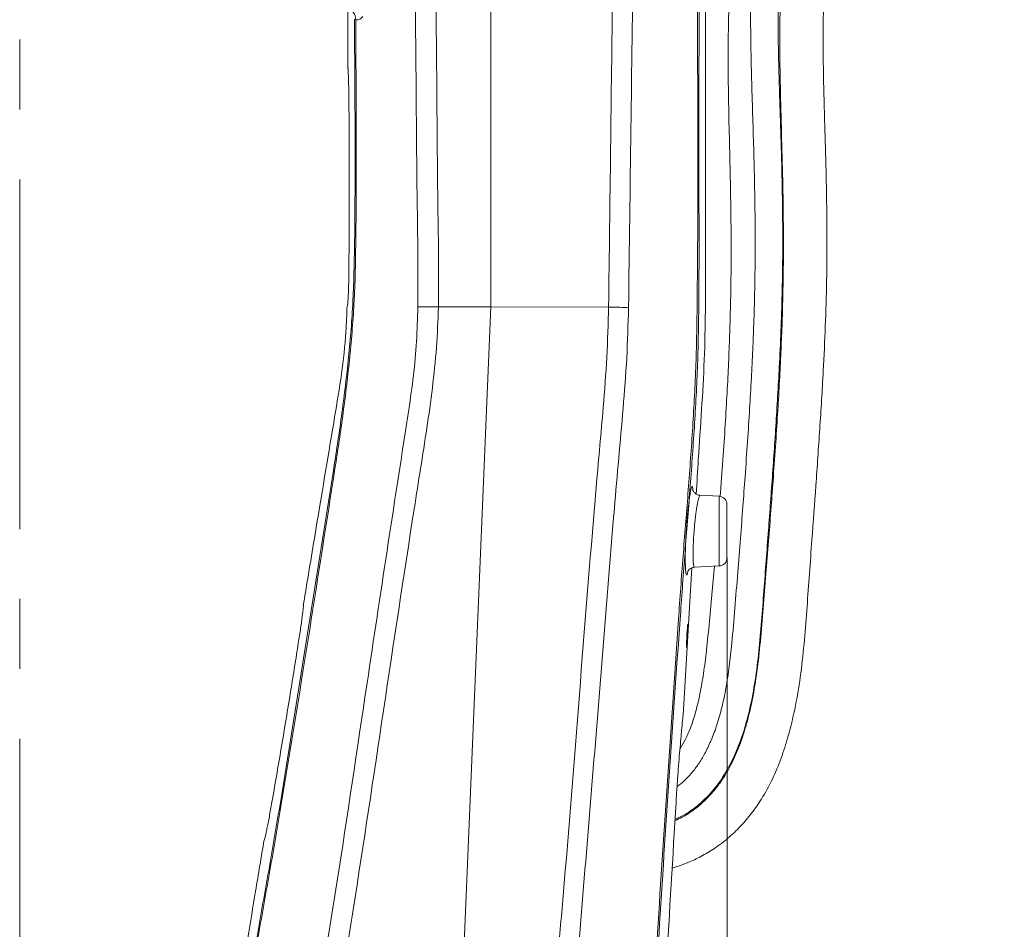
# Model space of a CAD drawing. Header units: millimetres. Extents: x 0 to 8410, y 0 to 5940.
# Tile 299 of 316: x 7367 to 7725, y 3098 to 3428. Entities that reach past the tile are written whole.
import ezdxf

# ---------------------------------------------------------------- set-up
doc = ezdxf.new("R2010")
doc.units = ezdxf.units.MM
doc.header["$LTSCALE"] = 10
doc.linetypes.add('CENTERX2', pattern=[20.32, 12.7, -2.54, 2.54, -2.54])
doc.styles.add('SLDTEXTSTYLE0', font='TXT', dxfattribs={"width": 0.605})
doc.dimstyles.new('SLDDIMSTYLE2', dxfattribs={"dimtxt": 50, "dimasz": 50, "dimexe": 0, "dimexo": 0.0625, "dimgap": 12.5, "dimtad": 1, "dimtoh": 1, "dimdec": 1, "dimrnd": 1e-09, "dimzin": 12, "dimdsep": 46, "dimtxsty": 'SLDTEXTSTYLE0', "dimsah": 1, "dimcen": 0.09, "dimadec": 0, "dimazin": 0, "dimtfac": 1, "dimtofl": 0, "dimtmove": 0, "dimatfit": 3, "dimfxl": 0, "dimfrac": 2, "dimtolj": 1, "dimtzin": 12, "dimarcsym": 0})

# ---------------------------------------------------------------- blocks, each defined once
blk = doc.blocks.new('*D31')
at = {"color": 7, "linetype": 'Continuous', "lineweight": 0}
for p, q in [((7623.82, 3232.92), (7623.82, 2102.57)), ((7603.82, 2933.24), (7603.82, 2102.57)), ((7603.82, 2117.57), (7503.82, 2117.57)), ((7603.82, 2117.57), (7623.82, 2117.57)), ((7623.82, 2117.57), (8031.2, 2117.57))]:
    blk.add_line(p, q, dxfattribs=at)
for points in [[(7603.82, 2117.57), (7553.82, 2125.07), (7553.82, 2110.07)], [(7623.82, 2117.57), (7673.82, 2110.07), (7673.82, 2125.07)]]:
    blk.add_solid(points, dxfattribs=at)
at = {"color": 7, "linetype": 'Continuous', "lineweight": 0, "char_height": 50, "attachment_point": 1, "style": 'SLDTEXTSTYLE0'}
for s, insert in [(' (2x M8)', (7763.45, 2182.03)), ('20', (7687.09, 2182.03))]:
    blk.add_mtext(s, dxfattribs=dict(at, insert=insert))

msp = doc.modelspace()

# ---------------------------------------------------------------- linework, layer by layer
at = {"color": 7, "linetype": 'CENTERX2', "lineweight": 0}
msp.add_line((7366.817261, 2227.331508), (7366.817261, 3817.957855), dxfattribs=at)
at = {"color": 7, "linetype": 'Continuous', "lineweight": 0}
for p, q in [((7538.017268, 3636.9167), (7538.017268, 3324.074808)), ((7486.01726, 3432.22982), (7486.01726, 3410.772625)), ((7518.966849, 3324.030939), (7518.966447, 3324.030939)), ((7518.966849, 3324.030939), (7538.017268, 3324.074808)), ((7538.017268, 3324.074808), (7525.817256, 3032.574776)), ((7538.017268, 3324.074808), (7580.794777, 3323.981348)), ((7580.794777, 3323.981348), (7580.79509, 3323.981348)), ((7462.255242, 3148.411098), (7480.804059, 3264.649096)), ((7620.974268, 3255.223695), (7613.99434, 3255.589548)), ((7623.81726, 3252.227846), (7623.81726, 3232.921663)), ((7607.85387, 3175.703588), (7611.046101, 3229.225937)), ((7611.997764, 3229.455355), (7620.974268, 3229.925755))]:
    msp.add_line(p, q, dxfattribs=at)
at = {"color": 8, "linetype": 'Continuous', "lineweight": 0}
for p, q in [((7488.90018, 3428.363148), (7488.826561, 3428.381744)), ((7620.974268, 3229.925755), (7620.974268, 3255.223695))]:
    msp.add_line(p, q, dxfattribs=at)
at = {"color": 7, "linetype": 'Continuous', "lineweight": 0, "flags": 128}
msp.add_lwpolyline([(7609.589989, 3208.770696), (7609.580155, 3208.796385), (7609.522055, 3208.39769), (7609.441514, 3207.569185), (7609.348516, 3206.401649), (7609.254639, 3205.025736), (7609.171297, 3203.597906), (7609.107952, 3202.281538), (7609.070967, 3201.22594), (7609.063248, 3200.54901), (7609.084527, 3200.325015), (7609.131972, 3200.578216), (7609.200637, 3201.280835), (7609.28386, 3202.355328), (7609.373461, 3203.681711), (7609.428714, 3204.574767), (7609.428714, 3204.574767)], dxfattribs=at)
at = {"color": 8, "linetype": 'Continuous', "lineweight": 0}
msp.add_arc((7485.113502, 3428.634271), 3.796371, 355.90465352, 81.62488252, dxfattribs=at)
at = {"color": 7, "linetype": 'Continuous', "lineweight": 0}
for centre, start, end in [((7620.817261, 3252.227866), 0, 87), ((7620.817261, 3232.921653), 273, 0)]:
    msp.add_arc(centre, 3, start, end, dxfattribs=at)
at = {"color": 8, "linetype": 'Continuous', "lineweight": 0}
for points, knots in [([(7580.794777, 3323.981348), (7581.277211, 3362.293829), (7582.242202, 3438.928589), (7583.179484, 3515.563755), (7583.648185, 3553.886238)], [0, 0, 0, 0, 0.4999360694, 1, 1, 1, 1]), ([(7591.01222, 3553.622785), (7590.927374, 3546.963118), (7590.503144, 3513.664844), (7589.79841, 3458.698525), (7588.905515, 3388.723693), (7588.33117, 3345.387774), (7588.043998, 3323.719803)], [0, 0, 0, 0, 0.08690166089, 0.43450749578, 0.71725360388, 1, 1, 1, 1]), ([(7594.052966, 2767.902616), (7593.759226, 2841.792691), (7593.418198, 2927.578025), (7594.598736, 3025.263286), (7596.25571, 3060.922716), (7600.226927, 3122.692165), (7603.990935, 3180.191576), (7607.820316, 3233.40361), (7609.669383, 3256.201624), (7611.322527, 3279.010743), (7612.611287, 3301.840152), (7613.483658, 3355.062075), (7612.902669, 3438.649404), (7612.999455, 3514.618897), (7613.047849, 3552.603665)], [0, 0, 0, 0, 0.282281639, 0.3277249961, 0.3731799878, 0.4186337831, 0.5641870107, 0.5933083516, 0.6224399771, 0.6515650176, 0.6806737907, 0.7097759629, 0.8548878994, 1, 1, 1, 1]), ([(7511.493291, 3323.999348), (7511.518798, 3330.474357), (7511.569815, 3343.425385), (7511.091055, 3369.324353), (7510.885553, 3405.051375), (7510.557687, 3434.300675), (7510.374989, 3450.599376)], [0, 0, 0, 0, 0.1534261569, 0.3068762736, 0.6137680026, 1, 1, 1, 1]), ([(7517.887826, 3451.947752), (7518.06885, 3435.281091), (7518.390914, 3405.628864), (7518.586882, 3369.480993), (7519.064819, 3343.511614), (7518.999504, 3330.524166), (7518.966849, 3324.030939)], [0, 0, 0, 0, 0.3908860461, 0.6954387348, 0.84773103, 1, 1, 1, 1]), ([(7488.90018, 3428.363148), (7489.098456, 3401.196113), (7489.346518, 3367.20754), (7488.559413, 3326.384136), (7486.87456, 3305.958935), (7484.481696, 3285.604969), (7476.402324, 3233.094279), (7467.91072, 3179.578077), (7458.802784, 3125.070617), (7454.582338, 3101.750059), (7450.591333, 3078.393865), (7447.204223, 3054.956589), (7445.129993, 3035.511321), (7444.335187, 3020.107315), (7444.249307, 3005.029567), (7444.28077, 2993.719245), (7444.301757, 2986.175004)], [0, 0, 0, 0, 0.1829562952, 0.2288959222, 0.2748810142, 0.3208991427, 0.366884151, 0.6326241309, 0.6858055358, 0.7390212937, 0.7922158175, 0.8453559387, 0.898473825, 0.9238310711, 0.9491936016, 1, 1, 1, 1]), ([(7480.804059, 3264.649096), (7480.842675, 3264.890928), (7481.951241, 3271.833299), (7484.011724, 3285.501442), (7486.42564, 3305.721007), (7488.113707, 3326.016005), (7488.913568, 3366.983131), (7488.656364, 3401.15921), (7488.450172, 3428.557101)], [0, 0, 0, 0, 0.0044702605, 0.1283297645, 0.2522784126, 0.3761338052, 0.4998660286, 1, 1, 1, 1]), ([(7491.52686, 3429.536286), (7491.117834, 3429.143887), (7490.255694, 3428.316794), (7489.367164, 3428.347178), (7488.90018, 3428.363148)], [0, 0, 0, 0, 0.47443165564, 1, 1, 1, 1]), ([(7613.600756, 3370.98116), (7613.661906, 3355.532574), (7613.753207, 3332.466778), (7613.207069, 3301.782521), (7611.925664, 3278.955407), (7610.269425, 3256.14863), (7608.417775, 3233.353204), (7604.598407, 3180.126996), (7600.387171, 3119.349129), (7596.488154, 3050.964197), (7595.264725, 3005.406571), (7594.726221, 2959.830795), (7594.667193, 2914.247996), (7594.714486, 2850.25374), (7594.669122, 2801.455365), (7594.637881, 2767.849568)], [0, 0, 0, 0, 0.0767689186, 0.1146212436, 0.1524822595, 0.1903644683, 0.2282553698, 0.2661327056, 0.4555438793, 0.5310104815, 0.606488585, 0.6819912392, 0.7575053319, 0.8330020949, 1, 1, 1, 1]), ([(7470.12462, 3032.920245), (7470.731606, 3039.015328), (7471.945898, 3051.208695), (7474.718115, 3069.388707), (7477.749376, 3087.526124), (7483.561748, 3123.847254), (7492.845079, 3186.177842), (7501.911857, 3246.540541), (7508.235777, 3286.715977), (7509.975362, 3299.064837), (7511.115035, 3311.504684), (7511.367205, 3319.834453), (7511.493291, 3323.999348)], [0, 0, 0, 0, 0.062471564, 0.1249759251, 0.1875195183, 0.2500443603, 0.5001496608, 0.8303022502, 0.8726470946, 0.9149828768, 0.957491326, 1, 1, 1, 1]), ([(7518.966447, 3324.030939), (7518.781626, 3319.115233), (7518.411861, 3309.280512), (7516.823051, 3294.58684), (7514.796461, 3279.940705), (7512.468884, 3265.331693), (7507.097199, 3231.18239), (7499.019429, 3177.72419), (7490.878688, 3123.08094), (7485.069448, 3086.891076), (7482.035296, 3068.813769), (7479.263106, 3050.693339), (7478.058229, 3038.539088), (7477.455954, 3032.463613)], [0, 0, 0, 0, 0.050089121, 0.1002119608, 0.1504145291, 0.2006529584, 0.250838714, 0.5024229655, 0.7511782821, 0.813397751, 0.875636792, 0.9378352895, 1, 1, 1, 1]), ([(7558.174799, 3032.504025), (7558.174799, 3032.504045), (7558.174799, 3040.65091), (7559.700846, 3056.882507), (7561.723776, 3081.211495), (7565.392349, 3121.754928), (7569.80621, 3178.450766), (7574.090025, 3233.088957), (7577.233009, 3269.415858), (7578.880838, 3287.575731), (7580.274379, 3305.758805), (7580.621545, 3317.908051), (7580.79509, 3323.981348)], [0, 0, 0, 0, 0.0000002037, 0.0835097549, 0.1670489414, 0.2505894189, 0.5011857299, 0.7505599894, 0.8129317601, 0.8753197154, 0.9376734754, 1, 1, 1, 1]), ([(7588.043998, 3323.719803), (7587.868174, 3317.62851), (7587.516448, 3305.443248), (7586.118833, 3287.206148), (7584.466201, 3268.992269), (7581.292856, 3232.542614), (7576.397286, 3169.443849), (7570.93378, 3104.507487), (7567.362369, 3059.889697), (7565.941154, 3044.002599), (7565.484732, 3036.039759), (7565.256546, 3032.058779)], [0, 0, 0, 0, 0.0624700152, 0.1249674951, 0.1874981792, 0.2500137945, 0.5001347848, 0.8364518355, 0.918222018, 0.9591155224, 1, 1, 1, 1]), ([(7610.375847, 3255.864802), (7610.452452, 3256.310891), (7610.613193, 3257.246924), (7610.836415, 3258.173788), (7611.04102, 3258.732802), (7611.212183, 3258.830308), (7611.343569, 3258.456742), (7611.421462, 3257.904447), (7611.44195, 3257.35616), (7611.446793, 3257.22653)], [0, 0, 0, 0, 0.1466529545, 0.307723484, 0.4687895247, 0.6292989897, 0.7898052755, 0.9503041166, 1, 1, 1, 1]), ([(7613.991807, 3255.552593), (7613.951715, 3255.550209), (7613.856626, 3255.544555), (7613.666405, 3255.101675), (7613.435494, 3254.313956), (7613.183267, 3253.172179), (7612.920296, 3251.733983), (7612.655707, 3250.024657), (7612.399105, 3248.101903), (7612.160671, 3246.013704), (7611.930073, 3243.638555), (7611.741532, 3241.218419), (7611.603898, 3238.862804), (7611.519707, 3236.802536), (7611.480772, 3234.906583), (7611.484552, 3233.221379), (7611.530665, 3231.805972), (7611.613709, 3230.682672), (7611.731574, 3229.913776), (7611.859459, 3229.49095), (7611.95574, 3229.494715), (7611.994828, 3229.496244)], [0, 0, 0, 0, 0.0389876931, 0.0924687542, 0.1459511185, 0.1997480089, 0.2535441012, 0.3075595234, 0.3615757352, 0.4155772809, 0.4695782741, 0.5374286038, 0.5906958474, 0.6439614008, 0.6972160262, 0.750470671, 0.8036788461, 0.8568881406, 0.9102182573, 0.9635500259, 1, 1, 1, 1]), ([(7609.577726, 3227.771703), (7609.518723, 3227.504586), (7609.392638, 3226.933772), (7609.214355, 3226.604867), (7609.045557, 3226.666349), (7608.901384, 3227.20755), (7608.782667, 3228.146573), (7608.732834, 3229.116126), (7608.70793, 3229.600671)], [0, 0, 0, 0, 0.1498667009, 0.3202579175, 0.4906470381, 0.6604867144, 0.8303243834, 1, 1, 1, 1]), ([(7443.879883, 2986.13191), (7443.860486, 2993.672367), (7443.831382, 3004.985959), (7443.915389, 3020.073771), (7444.704104, 3035.490303), (7446.774745, 3054.939753), (7450.157434, 3078.372599), (7454.14421, 3101.724464), (7458.365652, 3125.03989), (7460.958992, 3140.622376), (7462.255242, 3148.411098)], [0, 0, 0, 0, 0.1382172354, 0.2073791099, 0.2765269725, 0.4210795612, 0.5656926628, 0.7104542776, 0.8552739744, 1, 1, 1, 1])]:
    msp.add_open_spline(points, degree=3, knots=knots, dxfattribs=at)
at = {"color": 7, "linetype": 'Continuous', "lineweight": 0}
for points, knots in [([(7613.649289, 3552.545849), (7613.66537, 3514.560629), (7613.690991, 3454.038878), (7613.62524, 3393.517538), (7613.600756, 3370.98116)], [0, 0, 0, 0, 0.627629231, 1, 1, 1, 1]), ([(7646.401311, 3509.72015), (7645.829168, 3508.435206), (7644.477377, 3505.399295), (7642.592312, 3500.717092), (7640.90804, 3495.999488), (7639.6293, 3491.932145), (7638.607023, 3488.286998), (7637.406869, 3483.488558), (7636.115912, 3477.226562), (7634.858803, 3469.34419), (7633.811121, 3461.059724), (7633.035734, 3452.580397), (7632.599154, 3444.35949), (7632.423091, 3436.847903), (7632.383226, 3429.915636), (7632.429362, 3423.070981), (7632.57084, 3414.372719), (7632.84244, 3403.666978), (7633.241216, 3391.094873), (7633.624722, 3378.298594), (7633.914977, 3365.5434), (7634.066833, 3353.010061), (7634.058868, 3340.85843), (7633.889599, 3329.233035), (7633.5784, 3318.474686), (7633.166863, 3308.18134), (7632.662014, 3297.875551), (7632.03128, 3286.804859), (7631.269043, 3274.870873), (7630.442454, 3263.002467), (7629.575611, 3251.248255), (7628.687249, 3239.669409), (7627.715886, 3227.360532), (7626.689984, 3214.670272), (7625.754967, 3203.257786), (7624.702019, 3193.585773), (7623.532226, 3185.785348), (7622.072447, 3178.718068), (7620.316475, 3172.444629), (7618.306609, 3166.986369), (7616.126412, 3162.321915), (7613.835778, 3158.419363), (7611.4895, 3155.200564), (7609.022908, 3152.523939), (7607.108566, 3150.723304), (7605.902015, 3149.918689), (7605.666484, 3149.76162)], [0, 0, 0, 0, 0.0129677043, 0.0306385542, 0.0456873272, 0.0574514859, 0.0678197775, 0.0782737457, 0.0995819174, 0.1214817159, 0.1443682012, 0.1680698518, 0.1908694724, 0.211170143, 0.2289013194, 0.2469259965, 0.2664897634, 0.2991900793, 0.333439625, 0.3681180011, 0.4026535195, 0.4365944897, 0.4695232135, 0.5010420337, 0.5308168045, 0.5568314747, 0.5846576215, 0.6145942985, 0.6468686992, 0.6817341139, 0.7111286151, 0.7424461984, 0.7758502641, 0.8111307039, 0.8454991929, 0.8684707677, 0.8897877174, 0.909239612, 0.9267613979, 0.9423834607, 0.9561884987, 0.9683073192, 0.9788978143, 0.9882890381, 0.9977139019, 1, 1, 1, 1]), ([(7656.91262, 3505.24241), (7656.102281, 3503.433016), (7654.524939, 3499.910993), (7652.4672, 3494.843117), (7650.888819, 3490.391011), (7649.709714, 3486.595953), (7648.759925, 3483.143058), (7647.624467, 3478.460505), (7646.406445, 3472.276657), (7645.234704, 3464.427221), (7644.312722, 3456.176414), (7643.674376, 3447.872567), (7643.324269, 3440.487093), (7643.142324, 3434.275489), (7643.048679, 3428.952695), (7643.005646, 3423.606972), (7643.00901, 3417.928807), (7643.08638, 3408.534374), (7643.372877, 3395.395359), (7643.867208, 3378.678827), (7644.237502, 3362.008814), (7644.367598, 3345.828931), (7644.214183, 3330.497579), (7643.827339, 3317.408824), (7643.348483, 3306.047958), (7642.826299, 3295.783434), (7642.183948, 3284.803373), (7641.419171, 3273.034743), (7640.600721, 3261.393964), (7639.75216, 3249.931142), (7638.89181, 3238.707448), (7637.961633, 3226.869006), (7636.989621, 3214.729568), (7636.023171, 3202.915402), (7634.817892, 3191.888248), (7633.202007, 3181.887465), (7631.112285, 3172.873323), (7628.581588, 3164.935299), (7625.623986, 3158.137548), (7622.360567, 3152.498629), (7618.866897, 3147.862029), (7615.127508, 3143.966443), (7611.341296, 3140.952944), (7607.901077, 3138.753822), (7605.798626, 3137.787703), (7604.890521, 3137.370411)], [0, 0, 0, 0, 0.0176094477, 0.0342771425, 0.047688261, 0.0579159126, 0.0675646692, 0.0773179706, 0.0973542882, 0.1184033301, 0.1405710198, 0.1630058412, 0.1837889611, 0.1983654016, 0.2115265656, 0.2253394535, 0.2400898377, 0.2558465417, 0.2986764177, 0.3426947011, 0.3864422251, 0.428925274, 0.4691780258, 0.5064126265, 0.5315087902, 0.5583174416, 0.5870077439, 0.6177655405, 0.6507936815, 0.6784816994, 0.7078255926, 0.7389514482, 0.77143269, 0.8031035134, 0.8316159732, 0.858073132, 0.8821608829, 0.9037833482, 0.9230121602, 0.9399093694, 0.9545131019, 0.9682252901, 0.9819369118, 0.9921980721, 1, 1, 1, 1]), ([(7604.920576, 3137.866798), (7606.159442, 3138.441986), (7609.098475, 3139.806537), (7613.269039, 3142.825921), (7617.842104, 3147.11965), (7622.111665, 3152.620766), (7625.862082, 3159.299576), (7629.082771, 3167.025301), (7631.724374, 3175.867986), (7633.768461, 3185.835176), (7635.190217, 3196.325906), (7636.169355, 3207.135736), (7637.006642, 3218.09329), (7637.842692, 3229.114122), (7638.919576, 3243.361342), (7640.227663, 3261.015117), (7641.687106, 3282.167609), (7642.788682, 3300.877543), (7643.511032, 3316.972365), (7643.919136, 3330.340756), (7644.091613, 3343.738039), (7644.053994, 3356.987738), (7643.849822, 3369.612996), (7643.548986, 3381.257476), (7643.221257, 3391.719841), (7642.913938, 3401.135186), (7642.695156, 3408.73347), (7642.551815, 3414.750301), (7642.461509, 3419.450602), (7642.395803, 3424.253837), (7642.361971, 3429.570949), (7642.390326, 3435.69544), (7642.53381, 3442.519416), (7642.856005, 3449.52214), (7643.401116, 3456.528264), (7644.165892, 3463.576159), (7645.194069, 3471.001582), (7646.559668, 3478.742616), (7648.381418, 3486.489297), (7650.710502, 3493.998057), (7653.093543, 3500.190646), (7654.715328, 3503.830681), (7655.320729, 3505.189482)], [0, 0, 0, 0, 0.0106614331, 0.0252927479, 0.0399842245, 0.059605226, 0.0794461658, 0.0997028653, 0.1249135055, 0.1514604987, 0.1791790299, 0.2076764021, 0.2363924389, 0.2652375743, 0.2942754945, 0.3483927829, 0.4041003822, 0.4607406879, 0.4955993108, 0.5305952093, 0.5656711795, 0.6005992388, 0.6343416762, 0.6644755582, 0.6917043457, 0.7161872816, 0.7381213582, 0.7511237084, 0.7632311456, 0.7748681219, 0.7886749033, 0.8048027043, 0.8227696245, 0.842107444, 0.8597992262, 0.8781505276, 0.8983139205, 0.9196809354, 0.9416443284, 0.9639033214, 0.9865253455, 1, 1, 1, 1]), ([(7603.850941, 3120.207313), (7604.345121, 3120.341946), (7606.300695, 3120.874718), (7609.819721, 3122.193515), (7614.516811, 3124.360414), (7619.423367, 3127.313854), (7624.272966, 3130.983377), (7628.793896, 3135.287939), (7632.844451, 3140.056986), (7636.791316, 3145.752296), (7640.415017, 3152.421507), (7643.578359, 3160.035423), (7646.41016, 3168.978433), (7648.851503, 3179.315516), (7650.75808, 3191.068234), (7652.002319, 3203.034455), (7652.90376, 3215.084439), (7653.781832, 3227.21153), (7654.859315, 3241.91013), (7656.136436, 3259.423919), (7657.55785, 3279.861172), (7658.739523, 3299.153394), (7659.594117, 3317.089464), (7660.077413, 3333.51138), (7660.185308, 3349.942563), (7660.00703, 3364.847312), (7659.699213, 3377.832424), (7659.384859, 3388.607319), (7659.096951, 3398.317522), (7658.910547, 3406.154717), (7658.811514, 3412.354869), (7658.764467, 3417.143236), (7658.749983, 3421.697062), (7658.769683, 3426.47998), (7658.842564, 3431.907911), (7659.009871, 3438.20754), (7659.30718, 3444.860457), (7659.764744, 3451.596523), (7660.393915, 3458.283247), (7661.261752, 3465.230407), (7662.362869, 3471.913265), (7663.715546, 3478.139616), (7665.259211, 3483.713084), (7667.147156, 3489.144708), (7668.781992, 3493.139275), (7669.779837, 3495.370497), (7669.993813, 3495.848957)], [0, 0, 0, 0, 0.0038439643, 0.0152113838, 0.0281502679, 0.0425853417, 0.0580165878, 0.0736149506, 0.0892497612, 0.1048086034, 0.1254458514, 0.1459757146, 0.1664763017, 0.1956558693, 0.2254494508, 0.2556316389, 0.2858481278, 0.3161663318, 0.3469952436, 0.3966233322, 0.4482171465, 0.5011227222, 0.5420490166, 0.5832573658, 0.6245587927, 0.6653551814, 0.6950363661, 0.7219245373, 0.7461445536, 0.7678383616, 0.7806775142, 0.7926169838, 0.8037227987, 0.8147979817, 0.8284488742, 0.8443850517, 0.8620011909, 0.8783581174, 0.8951792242, 0.9129359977, 0.9319944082, 0.9474930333, 0.9629942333, 0.9786538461, 0.9954225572, 1, 1, 1, 1]), ([(7632.431413, 3492.112461), (7632.130334, 3491.159469), (7631.477116, 3489.09187), (7630.583907, 3485.804884), (7629.421634, 3481.062314), (7628.171456, 3474.855735), (7626.961537, 3467.02914), (7626.005775, 3458.787573), (7625.301296, 3450.390247), (7624.855956, 3442.762148), (7624.586811, 3436.235), (7624.423544, 3430.729709), (7624.315332, 3425.359855), (7624.251074, 3419.789116), (7624.222919, 3411.301305), (7624.330945, 3399.851265), (7624.668371, 3385.54891), (7625.022433, 3371.138419), (7625.272856, 3356.911167), (7625.351616, 3343.097109), (7625.233542, 3329.903401), (7624.942197, 3318.11018), (7624.547143, 3307.246978), (7624.065462, 3296.758894), (7623.442699, 3285.419035), (7622.660476, 3273.132417), (7621.940155, 3262.929051), (7621.464004, 3256.808312), (7621.332849, 3255.122367)], [0, 0, 0, 0, 0.013501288, 0.0292922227, 0.0452275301, 0.0777880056, 0.1114447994, 0.1466356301, 0.1829923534, 0.217742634, 0.2427348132, 0.2650145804, 0.2868125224, 0.3100429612, 0.3347987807, 0.3930924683, 0.4533516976, 0.5138689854, 0.5736057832, 0.6316700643, 0.687162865, 0.7393087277, 0.7799990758, 0.8239222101, 0.87142625, 0.9228959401, 0.9787618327, 1, 1, 1, 1]), ([(7612.644713, 3256.029073), (7612.889568, 3260.25309), (7613.831087, 3276.495292), (7616.013114, 3304.717713), (7616.018375, 3340.835954), (7616.016964, 3376.930263), (7616.017343, 3413.047942), (7616.01724, 3449.163856), (7616.017263, 3474.80697), (7616.017263, 3488.411211), (7616.017263, 3489.976707)], [0, 0, 0, 0, 0.0542381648, 0.2085567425, 0.3626582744, 0.516977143, 0.6712955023, 0.8256143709, 0.9799327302, 1, 1, 1, 1]), ([(7486.463997, 3396.347705), (7486.455239, 3397.362899), (7486.437723, 3399.393286), (7486.394255, 3402.19836), (7486.341784, 3404.716501), (7486.283402, 3406.877831), (7486.223678, 3408.611532), (7486.167542, 3409.857147), (7486.117852, 3410.628225), (7486.092434, 3410.724492), (7486.079726, 3410.772625)], [0, 0, 0, 0, 0.12611400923, 0.25222779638, 0.37833700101, 0.50444730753, 0.63064158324, 0.75683531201, 0.87841821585, 1, 1, 1, 1]), ([(7486.444364, 3338.802043), (7486.467199, 3342.151534), (7486.512868, 3348.850539), (7486.553897, 3359.179983), (7486.567608, 3369.656007), (7486.55195, 3379.419996), (7486.51611, 3388.33599), (7486.481393, 3393.673224), (7486.463997, 3396.347705)], [0, 0, 0, 0, 0.17688006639, 0.35376132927, 0.53577958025, 0.71779810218, 0.85858903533, 1, 1, 1, 1]), ([(7485.917459, 3324.385348), (7485.93182, 3324.437439), (7485.960542, 3324.54162), (7486.036553, 3325.362445), (7486.129259, 3326.660688), (7486.227401, 3328.429558), (7486.317734, 3330.623813), (7486.37985, 3333.136306), (7486.41822, 3335.88026), (7486.435649, 3337.828107), (7486.444364, 3338.802043)], [0, 0, 0, 0, 0.126352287, 0.252706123, 0.3790586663, 0.5054091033, 0.6317609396, 0.7581088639, 0.8790529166, 1, 1, 1, 1]), ([(7485.74734, 3324.39262), (7485.645671, 3321.269615), (7485.376671, 3313.006649), (7483.87623, 3299.499371), (7481.208285, 3283.808369), (7478.523623, 3267.626522), (7475.261774, 3248.096137), (7472.358581, 3230.680429), (7470.379818, 3218.816875), (7469.833086, 3215.538982)], [0, 0, 0, 0, 0.08513305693, 0.22524829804, 0.36985149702, 0.51885990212, 0.67224306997, 0.90944094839, 1, 1, 1, 1]), ([(7511.493291, 3323.999348), (7511.568433, 3324.002124), (7511.974115, 3324.017111), (7513.21557, 3324.049323), (7515.615514, 3324.071669), (7517.849469, 3324.044516), (7518.966447, 3324.030939)], [0, 0, 0, 0, 0.0424508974, 0.2291858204, 0.6145929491, 1, 1, 1, 1]), ([(7588.043998, 3323.719803), (7587.965464, 3323.724987), (7587.618369, 3323.747899), (7586.442234, 3323.81466), (7584.146055, 3323.911542), (7581.912079, 3323.958079), (7580.79509, 3323.981348)], [0, 0, 0, 0, 0.0442345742, 0.1955040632, 0.5977517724, 1, 1, 1, 1]), ([(7608.70793, 3229.600671), (7608.690156, 3230.154877), (7608.65457, 3231.264448), (7608.653374, 3233.354194), (7608.692081, 3235.676838), (7608.776628, 3238.207585), (7608.914332, 3241.099435), (7609.102708, 3244.071033), (7609.333111, 3246.98975), (7609.571056, 3249.553539), (7609.827562, 3251.926527), (7610.090507, 3253.996832), (7610.276809, 3255.317581), (7610.367969, 3255.821274), (7610.375847, 3255.864802)], [0, 0, 0, 0, 0.08732396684, 0.1748306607, 0.26233927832, 0.34990905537, 0.43747728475, 0.54898868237, 0.63765371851, 0.72632196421, 0.81490800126, 0.90349041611, 0.9916599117, 1, 1, 1, 1]), ([(7613.99598, 3255.623523), (7613.82361, 3255.627535), (7613.354337, 3255.63846), (7612.680801, 3255.94073), (7612.084521, 3256.395056), (7611.702987, 3256.874885), (7611.493197, 3257.280518), (7611.404358, 3257.538712), (7611.382915, 3257.645145), (7611.386394, 3257.623149), (7611.387263, 3257.617656)], [0, 0, 0, 0, 0.0990911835, 0.2697741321, 0.4168880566, 0.5491492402, 0.6725631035, 0.8016219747, 0.9504529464, 1, 1, 1, 1]), ([(7619.240667, 3229.834917), (7618.933532, 3226.38671), (7618.298266, 3219.254579), (7617.325432, 3208.638434), (7616.351473, 3198.758245), (7615.225726, 3190.152181), (7613.949205, 3182.925824), (7612.434707, 3176.630776), (7610.678041, 3171.30751), (7608.833386, 3166.942389), (7607.367422, 3164.478931), (7606.713201, 3163.379553)], [0, 0, 0, 0, 0.1525037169, 0.3154324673, 0.4693175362, 0.5894252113, 0.6972758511, 0.7920970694, 0.8740244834, 0.9437804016, 1, 1, 1, 1]), ([(7609.536613, 3227.7841), (7609.536294, 3227.782929), (7609.527837, 3227.751876), (7609.555066, 3227.845226), (7609.67725, 3228.096849), (7609.973654, 3228.522771), (7610.497403, 3228.988976), (7611.201455, 3229.359958), (7611.745539, 3229.413905), (7612.003083, 3229.439441)], [0, 0, 0, 0, 0.0073248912, 0.1941137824, 0.3502695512, 0.5007534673, 0.6615097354, 0.8397745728, 1, 1, 1, 1]), ([(7468.057971, 3201.825562), (7468.208131, 3202.788689), (7468.508441, 3204.71488), (7468.904325, 3207.384742), (7469.246276, 3209.786538), (7469.525023, 3211.844366), (7469.734027, 3213.490018), (7469.868701, 3214.665654), (7469.93485, 3215.390213), (7469.921163, 3215.480372), (7469.91432, 3215.525451)], [0, 0, 0, 0, 0.1269208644, 0.2538334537, 0.3808095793, 0.5077784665, 0.6336196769, 0.7594572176, 0.8797287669, 1, 1, 1, 1]), ([(7609.428714, 3204.574767), (7609.456501, 3205.053386), (7609.512075, 3206.010645), (7609.573845, 3207.276528), (7609.611864, 3208.270184), (7609.609847, 3208.571175), (7609.608839, 3208.721522)], [0, 0, 0, 0, 0.2502920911, 0.5005942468, 0.7505439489, 1, 1, 1, 1]), ([(7458.348389, 3143.445078), (7458.933043, 3146.791141), (7460.102351, 3153.483267), (7461.867702, 3163.820251), (7463.624747, 3174.318729), (7465.249117, 3184.234595), (7466.728964, 3193.426822), (7467.614259, 3199.021501), (7468.057971, 3201.825562)], [0, 0, 0, 0, 0.17478504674, 0.34957012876, 0.52941693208, 0.70926409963, 0.85428276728, 1, 1, 1, 1]), ([(7605.293567, 3144.024733), (7605.327706, 3144.581), (7605.470125, 3146.901664), (7605.744418, 3151.019117), (7606.118946, 3156.134154), (7606.501799, 3160.943984), (7606.867168, 3165.229013), (7607.201761, 3168.941237), (7607.481842, 3171.915674), (7607.693836, 3174.097164), (7607.829527, 3175.463841), (7607.845662, 3175.624917), (7607.853542, 3175.703588)], [0, 0, 0, 0, 0.0333410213, 0.1390937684, 0.247990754, 0.354019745, 0.4631532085, 0.5695879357, 0.679113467, 0.7856905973, 0.895328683, 1, 1, 1, 1]), ([(7455.72273, 3130.367819), (7455.746969, 3130.414649), (7455.795449, 3130.508311), (7455.979809, 3131.247723), (7456.240649, 3132.414379), (7456.57423, 3134.004621), (7456.969531, 3135.980045), (7457.407548, 3138.258596), (7457.872022, 3140.760624), (7458.189599, 3142.550255), (7458.348389, 3143.445078)], [0, 0, 0, 0, 0.12528872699, 0.25058235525, 0.37581362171, 0.50105311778, 0.62756198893, 0.7540789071, 0.87703850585, 1, 1, 1, 1]), ([(7598.573024, 2964.579347), (7598.582313, 2977.950226), (7598.596232, 2997.984569), (7598.477876, 3024.683318), (7599.447051, 3051.342727), (7602.202781, 3091.094259), (7604.137165, 3124.221055), (7605.293567, 3144.024733)], [0, 0, 0, 0, 0.2233026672, 0.3345869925, 0.4458315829, 0.6687100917, 1, 1, 1, 1]), ([(7455.630313, 3130.383197), (7454.594227, 3124.171834), (7452.615749, 3112.310804), (7449.678963, 3094.693292), (7446.792699, 3077.423655), (7443.882204, 3059.836311), (7441.081506, 3043.522199), (7440.247116, 3032.956942), (7439.889285, 3028.425995)], [0, 0, 0, 0, 0.18306402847, 0.34957353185, 0.51923220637, 0.69203888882, 0.86792978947, 1, 1, 1, 1])]:
    msp.add_open_spline(points, degree=3, knots=knots, dxfattribs=at)

# ---------------------------------------------------------------- dimensions: what is measured, and where the dimension line sits
dim = msp.add_linear_dim(base=(7623.817261, 2117.574759), p1=(7603.817261, 2933.2361), p2=(7623.817261, 3232.921653), text='<> (2x M8)', dimstyle='SLDDIMSTYLE2', dxfattribs=at)
dim.commit()
dim.dimension.update_dxf_attribs({"geometry": '*D31', "text_midpoint": (7851.210322, 2117.574759), "dimtype": 160})

doc.saveas('drawing.dxf')
